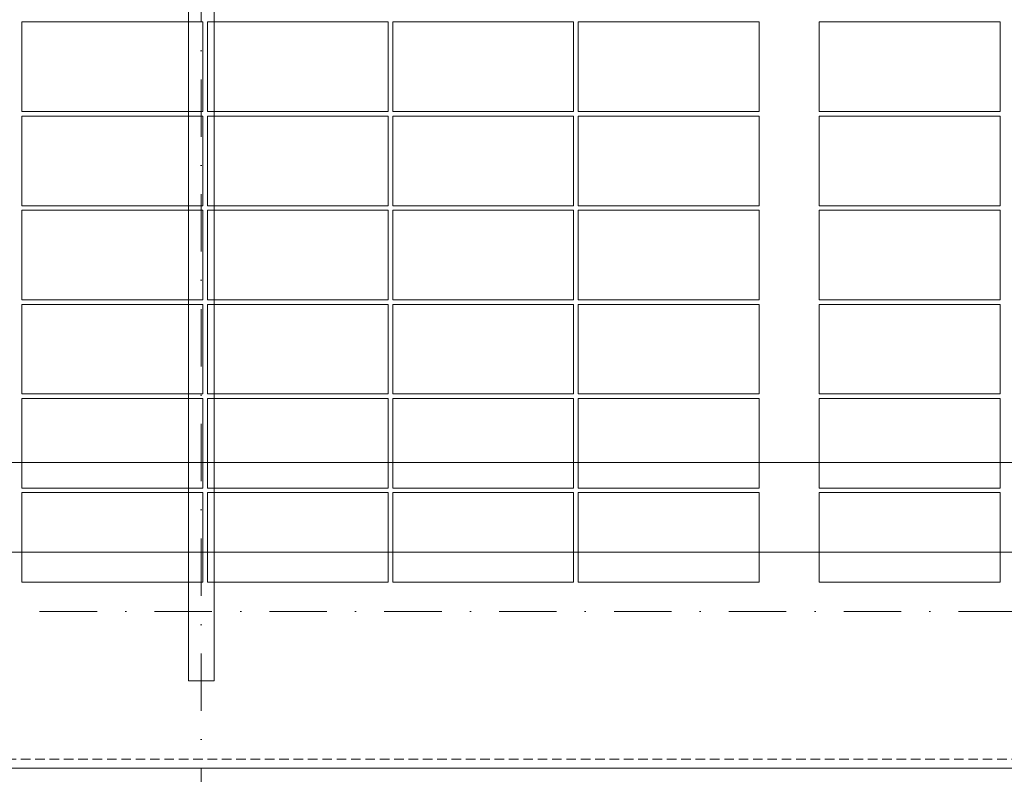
# Model space of a CAD drawing. Header units: millimetres. Extents: x -916886 to 3713765, y -2985421 to 1675785.
# Tile 567 of 656: x 364795 to 371327, y 148920 to 153930. Entities that reach past the tile are written whole.
import ezdxf

# ---------------------------------------------------------------- set-up
doc = ezdxf.new("R2010")
doc.units = ezdxf.units.MM
for name, pattern in [('CENTERX2', [101.6, 63.5, -12.7, 12.7, -12.7]), ('DASHDOT', [25.4, 12.7, -6.35, 0, -6.35]), ('DASHED', [19.05, 12.7, -6.35]), ('HIDDEN', [9.525, 6.35, -3.175])]:
    doc.linetypes.add(name, pattern=pattern)
doc.layers.get('Defpoints').update_dxf_attribs({"color": 8})
for name, color, linetype, lineweight in [('A99_FVE', 30, 'Continuous', 5), ('A99_N_kce-pod', 7, 'DASHED', 20), ('A99_N_koty-200', 5, 'Continuous', 5), ('A99_N_koty-200 @ 1', 5, 'Continuous', 5), ('A99_N_koty-200 @ 10', 5, 'Continuous', 5), ('A99_N_koty-200 @ 100', 5, 'Continuous', 5), ('A99_N_koty-200 @ 200', 5, 'Continuous', 5), ('A99_N_koty-200 @ 250 (1)', 5, 'Continuous', 5), ('A99_N_koty-200 @ 250 (2)', 5, 'Continuous', 5), ('A99_N_koty-200 @ 400', 5, 'Continuous', 5), ('A99_S_kce-pohl', 7, 'Continuous', 5), ('A99_S_osy', 1, 'CENTERX2', 5)]:
    doc.layers.add(name, color=color, linetype=linetype, lineweight=lineweight)
doc.styles.add('A99_kota', font='isocpeur.ttf', dxfattribs={"height": 2})
doc.dimstyles.new('A99_kota_200 new', dxfattribs={"dimscale": 200, "dimtxt": 2, "dimasz": 1.2, "dimexe": 0.5, "dimexo": 1.5, "dimgap": 0.5, "dimtad": 1, "dimdec": 0, "dimzin": 3, "dimdsep": 46, "dimtxsty": 'A99_kota', "dimblk": 'ARCHTICK', "dimcen": 2.5, "dimazin": 2, "dimtfac": 0.75, "dimtdec": 0, "dimtix": 1, "dimtmove": 2, "dimatfit": 0, "dimfxl": 0, "dimtolj": 1, "dimtzin": 0, "dimlwd": 5, "dimlwe": 5, "dimarcsym": 0})

# ---------------------------------------------------------------- blocks, each defined once
blk = doc.blocks.new('_ArchTick')
at = {"color": 0, "linetype": 'ByBlock', "const_width": 0.15}
blk.add_lwpolyline([(-0.5, -0.5), (0.5, 0.5)], dxfattribs=at)
blk = doc.blocks.new('*D3216')
at = {"layer": 'A99_N_koty-200', "color": 0, "linetype": 'Continuous', "lineweight": 5, "ltscale": 10, "transparency": 16777216}
for p, q in [((366000, 146925), (366000, 146475)), ((378000, 146925), (378000, 146475)), ((378000, 146525), (366000, 146525))]:
    blk.add_line(p, q, dxfattribs=at)
at = {"layer": 'Defpoints', "color": 0, "linetype": 'Continuous', "lineweight": 0, "ltscale": 10, "transparency": 16777216}
for p in [(366000, 149400), (378000, 149400), (366000, 146525)]:
    blk.add_point(p, dxfattribs=at)
at = {"layer": 'A99_N_koty-200', "color": 0, "linetype": 'Continuous', "lineweight": 5, "ltscale": 10, "transparency": 16777216, "xscale": 120, "yscale": 120, "zscale": 120, "rotation": 180}
blk.add_blockref('_ArchTick', (366000, 146525), dxfattribs=at)
at = {"layer": 'A99_N_koty-200', "color": 0, "linetype": 'Continuous', "lineweight": 5, "ltscale": 10, "transparency": 16777216, "xscale": 120, "yscale": 120, "zscale": 120}
blk.add_blockref('_ArchTick', (378000, 146525), dxfattribs=at)
at = {"layer": 'A99_N_koty-200', "color": 0, "linetype": 'Continuous', "ltscale": 10, "transparency": 16777216, "insert": (372000, 146675), "char_height": 200, "attachment_point": 5, "style": 'A99_kota'}
blk.add_mtext('\\A1;12000', dxfattribs=at)
blk = doc.blocks.new('*D3217')
at = {"layer": 'A99_N_koty-200', "color": 0, "linetype": 'Continuous', "lineweight": 5, "ltscale": 10, "transparency": 16777216}
for p, q in [((366000, 147325), (366000, 146425)), ((378000, 147325), (378000, 146425)), ((378000, 146525), (366000, 146525))]:
    blk.add_line(p, q, dxfattribs=at)
at = {"layer": 'Defpoints', "color": 0, "linetype": 'Continuous', "lineweight": 0, "ltscale": 10, "transparency": 16777216}
for p in [(366000, 149400), (378000, 149400), (366000, 146525)]:
    blk.add_point(p, dxfattribs=at)
at = {"layer": 'A99_N_koty-200', "color": 0, "linetype": 'Continuous', "lineweight": 5, "ltscale": 10, "transparency": 16777216, "xscale": 240, "yscale": 240, "zscale": 240, "rotation": 180}
blk.add_blockref('_ArchTick', (366000, 146525), dxfattribs=at)
at = {"layer": 'A99_N_koty-200', "color": 0, "linetype": 'Continuous', "lineweight": 5, "ltscale": 10, "transparency": 16777216, "xscale": 240, "yscale": 240, "zscale": 240}
blk.add_blockref('_ArchTick', (378000, 146525), dxfattribs=at)
at = {"layer": 'A99_N_koty-200', "color": 0, "linetype": 'Continuous', "ltscale": 10, "transparency": 16777216, "insert": (372000, 146825), "char_height": 400, "attachment_point": 5, "style": 'A99_kota'}
blk.add_mtext('\\A1;12000', dxfattribs=at)
blk = doc.blocks.new('*D3218')
at = {"layer": 'A99_N_koty-200', "color": 0, "linetype": 'Continuous', "lineweight": 5, "ltscale": 10, "transparency": 16777216}
for p, q in [((366000, 146529), (366000, 146524.5)), ((378000, 146525), (366000, 146525)), ((378000, 146529), (378000, 146524.5))]:
    blk.add_line(p, q, dxfattribs=at)
at = {"layer": 'Defpoints', "color": 0, "linetype": 'Continuous', "lineweight": 0, "ltscale": 10, "transparency": 16777216}
for p in [(366000, 149400), (378000, 149400), (366000, 146525)]:
    blk.add_point(p, dxfattribs=at)
at = {"layer": 'A99_N_koty-200', "color": 0, "linetype": 'Continuous', "lineweight": 5, "ltscale": 10, "transparency": 16777216, "xscale": 1.2, "yscale": 1.2, "zscale": 1.2, "rotation": 180}
blk.add_blockref('_ArchTick', (366000, 146525), dxfattribs=at)
at = {"layer": 'A99_N_koty-200', "color": 0, "linetype": 'Continuous', "lineweight": 5, "ltscale": 10, "transparency": 16777216, "xscale": 1.2, "yscale": 1.2, "zscale": 1.2}
blk.add_blockref('_ArchTick', (378000, 146525), dxfattribs=at)
at = {"layer": 'A99_N_koty-200', "color": 0, "linetype": 'Continuous', "ltscale": 10, "transparency": 16777216, "insert": (372000, 146526.5), "char_height": 2, "attachment_point": 5, "style": 'A99_kota'}
blk.add_mtext('\\A1;12000', dxfattribs=at)
blk = doc.blocks.new('*D3219')
at = {"layer": 'A99_N_koty-200', "color": 0, "linetype": 'Continuous', "lineweight": 5, "ltscale": 10, "transparency": 16777216}
for p, q in [((366000, 148125), (366000, 146325)), ((378000, 148125), (378000, 146325)), ((378000, 146525), (366000, 146525))]:
    blk.add_line(p, q, dxfattribs=at)
at = {"layer": 'Defpoints', "color": 0, "linetype": 'Continuous', "lineweight": 0, "ltscale": 10, "transparency": 16777216}
for p in [(366000, 149400), (378000, 149400), (366000, 146525)]:
    blk.add_point(p, dxfattribs=at)
at = {"layer": 'A99_N_koty-200', "color": 0, "linetype": 'Continuous', "lineweight": 5, "ltscale": 10, "transparency": 16777216, "xscale": 480, "yscale": 480, "zscale": 480, "rotation": 180}
blk.add_blockref('_ArchTick', (366000, 146525), dxfattribs=at)
at = {"layer": 'A99_N_koty-200', "color": 0, "linetype": 'Continuous', "lineweight": 5, "ltscale": 10, "transparency": 16777216, "xscale": 480, "yscale": 480, "zscale": 480}
blk.add_blockref('_ArchTick', (378000, 146525), dxfattribs=at)
at = {"layer": 'A99_N_koty-200', "color": 0, "linetype": 'Continuous', "ltscale": 10, "transparency": 16777216, "insert": (372000, 147125), "char_height": 800, "attachment_point": 5, "style": 'A99_kota'}
blk.add_mtext('\\A1;12000', dxfattribs=at)
blk = doc.blocks.new('*D3220')
at = {"layer": 'A99_N_koty-200', "color": 0, "linetype": 'Continuous', "lineweight": 5, "ltscale": 10, "transparency": 16777216}
for p, q in [((366000, 146565), (366000, 146520)), ((378000, 146525), (366000, 146525)), ((378000, 146565), (378000, 146520))]:
    blk.add_line(p, q, dxfattribs=at)
at = {"layer": 'Defpoints', "color": 0, "linetype": 'Continuous', "lineweight": 0, "ltscale": 10, "transparency": 16777216}
for p in [(366000, 149400), (378000, 149400), (366000, 146525)]:
    blk.add_point(p, dxfattribs=at)
at = {"layer": 'A99_N_koty-200', "color": 0, "linetype": 'Continuous', "lineweight": 5, "ltscale": 10, "transparency": 16777216, "xscale": 12, "yscale": 12, "zscale": 12, "rotation": 180}
blk.add_blockref('_ArchTick', (366000, 146525), dxfattribs=at)
at = {"layer": 'A99_N_koty-200', "color": 0, "linetype": 'Continuous', "lineweight": 5, "ltscale": 10, "transparency": 16777216, "xscale": 12, "yscale": 12, "zscale": 12}
blk.add_blockref('_ArchTick', (378000, 146525), dxfattribs=at)
at = {"layer": 'A99_N_koty-200', "color": 0, "linetype": 'Continuous', "ltscale": 10, "transparency": 16777216, "insert": (372000, 146540), "char_height": 20, "attachment_point": 5, "style": 'A99_kota'}
blk.add_mtext('\\A1;12000', dxfattribs=at)
blk = doc.blocks.new('*D3221')
at = {"layer": 'A99_N_koty-200', "color": 0, "linetype": 'Continuous', "lineweight": 5, "ltscale": 10, "transparency": 16777216}
for p, q in [((366000, 147525), (366000, 146400)), ((378000, 147525), (378000, 146400)), ((378000, 146525), (366000, 146525))]:
    blk.add_line(p, q, dxfattribs=at)
at = {"layer": 'Defpoints', "color": 0, "linetype": 'Continuous', "lineweight": 0, "ltscale": 10, "transparency": 16777216}
for p in [(366000, 149400), (378000, 149400), (366000, 146525)]:
    blk.add_point(p, dxfattribs=at)
at = {"layer": 'A99_N_koty-200', "color": 0, "linetype": 'Continuous', "lineweight": 5, "ltscale": 10, "transparency": 16777216, "xscale": 300, "yscale": 300, "zscale": 300, "rotation": 180}
blk.add_blockref('_ArchTick', (366000, 146525), dxfattribs=at)
at = {"layer": 'A99_N_koty-200', "color": 0, "linetype": 'Continuous', "lineweight": 5, "ltscale": 10, "transparency": 16777216, "xscale": 300, "yscale": 300, "zscale": 300}
blk.add_blockref('_ArchTick', (378000, 146525), dxfattribs=at)
at = {"layer": 'A99_N_koty-200', "color": 0, "linetype": 'Continuous', "ltscale": 10, "transparency": 16777216, "insert": (372000, 146900), "char_height": 500, "attachment_point": 5, "style": 'A99_kota'}
blk.add_mtext('\\A1;12000', dxfattribs=at)
blk = doc.blocks.new('*D3222')
at = {"layer": 'A99_N_koty-200', "color": 0, "linetype": 'Continuous', "lineweight": 5, "ltscale": 10, "transparency": 16777216}
for p, q in [((366000, 147525), (366000, 146400)), ((378000, 147525), (378000, 146400)), ((378000, 146525), (366000, 146525))]:
    blk.add_line(p, q, dxfattribs=at)
at = {"layer": 'Defpoints', "color": 0, "linetype": 'Continuous', "lineweight": 0, "ltscale": 10, "transparency": 16777216}
for p in [(366000, 149400), (378000, 149400), (366000, 146525)]:
    blk.add_point(p, dxfattribs=at)
at = {"layer": 'A99_N_koty-200', "color": 0, "linetype": 'Continuous', "lineweight": 5, "ltscale": 10, "transparency": 16777216, "xscale": 300, "yscale": 300, "zscale": 300, "rotation": 180}
blk.add_blockref('_ArchTick', (366000, 146525), dxfattribs=at)
at = {"layer": 'A99_N_koty-200', "color": 0, "linetype": 'Continuous', "lineweight": 5, "ltscale": 10, "transparency": 16777216, "xscale": 300, "yscale": 300, "zscale": 300}
blk.add_blockref('_ArchTick', (378000, 146525), dxfattribs=at)
at = {"layer": 'A99_N_koty-200', "color": 0, "linetype": 'Continuous', "ltscale": 10, "transparency": 16777216, "insert": (372000, 146900), "char_height": 500, "attachment_point": 5, "style": 'A99_kota'}
blk.add_mtext('\\A1;12000', dxfattribs=at)
blk = doc.blocks.new('*D3232')
at = {"layer": 'A99_N_koty-200', "color": 0, "linetype": 'Continuous', "lineweight": 5, "ltscale": 10, "transparency": 16777216}
for p, q in [((354000, 146925), (354000, 146475)), ((366000, 146925), (366000, 146475)), ((366000, 146525), (354000, 146525))]:
    blk.add_line(p, q, dxfattribs=at)
at = {"layer": 'Defpoints', "color": 0, "linetype": 'Continuous', "lineweight": 0, "ltscale": 10, "transparency": 16777216}
for p in [(354000, 149400), (366000, 149400), (354000, 146525)]:
    blk.add_point(p, dxfattribs=at)
at = {"layer": 'A99_N_koty-200', "color": 0, "linetype": 'Continuous', "lineweight": 5, "ltscale": 10, "transparency": 16777216, "xscale": 120, "yscale": 120, "zscale": 120, "rotation": 180}
blk.add_blockref('_ArchTick', (354000, 146525), dxfattribs=at)
at = {"layer": 'A99_N_koty-200', "color": 0, "linetype": 'Continuous', "lineweight": 5, "ltscale": 10, "transparency": 16777216, "xscale": 120, "yscale": 120, "zscale": 120}
blk.add_blockref('_ArchTick', (366000, 146525), dxfattribs=at)
at = {"layer": 'A99_N_koty-200', "color": 0, "linetype": 'Continuous', "ltscale": 10, "transparency": 16777216, "insert": (360000, 146675), "char_height": 200, "attachment_point": 5, "style": 'A99_kota'}
blk.add_mtext('\\A1;12000', dxfattribs=at)
blk = doc.blocks.new('*D3233')
at = {"layer": 'A99_N_koty-200', "color": 0, "linetype": 'Continuous', "lineweight": 5, "ltscale": 10, "transparency": 16777216}
for p, q in [((354000, 147325), (354000, 146425)), ((366000, 147325), (366000, 146425)), ((366000, 146525), (354000, 146525))]:
    blk.add_line(p, q, dxfattribs=at)
at = {"layer": 'Defpoints', "color": 0, "linetype": 'Continuous', "lineweight": 0, "ltscale": 10, "transparency": 16777216}
for p in [(354000, 149400), (366000, 149400), (354000, 146525)]:
    blk.add_point(p, dxfattribs=at)
at = {"layer": 'A99_N_koty-200', "color": 0, "linetype": 'Continuous', "lineweight": 5, "ltscale": 10, "transparency": 16777216, "xscale": 240, "yscale": 240, "zscale": 240, "rotation": 180}
blk.add_blockref('_ArchTick', (354000, 146525), dxfattribs=at)
at = {"layer": 'A99_N_koty-200', "color": 0, "linetype": 'Continuous', "lineweight": 5, "ltscale": 10, "transparency": 16777216, "xscale": 240, "yscale": 240, "zscale": 240}
blk.add_blockref('_ArchTick', (366000, 146525), dxfattribs=at)
at = {"layer": 'A99_N_koty-200', "color": 0, "linetype": 'Continuous', "ltscale": 10, "transparency": 16777216, "insert": (360000, 146825), "char_height": 400, "attachment_point": 5, "style": 'A99_kota'}
blk.add_mtext('\\A1;12000', dxfattribs=at)
blk = doc.blocks.new('*D3234')
at = {"layer": 'A99_N_koty-200', "color": 0, "linetype": 'Continuous', "lineweight": 5, "ltscale": 10, "transparency": 16777216}
for p, q in [((354000, 146529), (354000, 146524.5)), ((366000, 146525), (354000, 146525)), ((366000, 146529), (366000, 146524.5))]:
    blk.add_line(p, q, dxfattribs=at)
at = {"layer": 'Defpoints', "color": 0, "linetype": 'Continuous', "lineweight": 0, "ltscale": 10, "transparency": 16777216}
for p in [(354000, 149400), (366000, 149400), (354000, 146525)]:
    blk.add_point(p, dxfattribs=at)
at = {"layer": 'A99_N_koty-200', "color": 0, "linetype": 'Continuous', "lineweight": 5, "ltscale": 10, "transparency": 16777216, "xscale": 1.2, "yscale": 1.2, "zscale": 1.2, "rotation": 180}
blk.add_blockref('_ArchTick', (354000, 146525), dxfattribs=at)
at = {"layer": 'A99_N_koty-200', "color": 0, "linetype": 'Continuous', "lineweight": 5, "ltscale": 10, "transparency": 16777216, "xscale": 1.2, "yscale": 1.2, "zscale": 1.2}
blk.add_blockref('_ArchTick', (366000, 146525), dxfattribs=at)
at = {"layer": 'A99_N_koty-200', "color": 0, "linetype": 'Continuous', "ltscale": 10, "transparency": 16777216, "insert": (360000, 146526.5), "char_height": 2, "attachment_point": 5, "style": 'A99_kota'}
blk.add_mtext('\\A1;12000', dxfattribs=at)
blk = doc.blocks.new('*D3235')
at = {"layer": 'A99_N_koty-200', "color": 0, "linetype": 'Continuous', "lineweight": 5, "ltscale": 10, "transparency": 16777216}
for p, q in [((354000, 148125), (354000, 146325)), ((366000, 148125), (366000, 146325)), ((366000, 146525), (354000, 146525))]:
    blk.add_line(p, q, dxfattribs=at)
at = {"layer": 'Defpoints', "color": 0, "linetype": 'Continuous', "lineweight": 0, "ltscale": 10, "transparency": 16777216}
for p in [(354000, 149400), (366000, 149400), (354000, 146525)]:
    blk.add_point(p, dxfattribs=at)
at = {"layer": 'A99_N_koty-200', "color": 0, "linetype": 'Continuous', "lineweight": 5, "ltscale": 10, "transparency": 16777216, "xscale": 480, "yscale": 480, "zscale": 480, "rotation": 180}
blk.add_blockref('_ArchTick', (354000, 146525), dxfattribs=at)
at = {"layer": 'A99_N_koty-200', "color": 0, "linetype": 'Continuous', "lineweight": 5, "ltscale": 10, "transparency": 16777216, "xscale": 480, "yscale": 480, "zscale": 480}
blk.add_blockref('_ArchTick', (366000, 146525), dxfattribs=at)
at = {"layer": 'A99_N_koty-200', "color": 0, "linetype": 'Continuous', "ltscale": 10, "transparency": 16777216, "insert": (360000, 147125), "char_height": 800, "attachment_point": 5, "style": 'A99_kota'}
blk.add_mtext('\\A1;12000', dxfattribs=at)
blk = doc.blocks.new('*D3236')
at = {"layer": 'A99_N_koty-200', "color": 0, "linetype": 'Continuous', "lineweight": 5, "ltscale": 10, "transparency": 16777216}
for p, q in [((354000, 146565), (354000, 146520)), ((366000, 146525), (354000, 146525)), ((366000, 146565), (366000, 146520))]:
    blk.add_line(p, q, dxfattribs=at)
at = {"layer": 'Defpoints', "color": 0, "linetype": 'Continuous', "lineweight": 0, "ltscale": 10, "transparency": 16777216}
for p in [(354000, 149400), (366000, 149400), (354000, 146525)]:
    blk.add_point(p, dxfattribs=at)
at = {"layer": 'A99_N_koty-200', "color": 0, "linetype": 'Continuous', "lineweight": 5, "ltscale": 10, "transparency": 16777216, "xscale": 12, "yscale": 12, "zscale": 12, "rotation": 180}
blk.add_blockref('_ArchTick', (354000, 146525), dxfattribs=at)
at = {"layer": 'A99_N_koty-200', "color": 0, "linetype": 'Continuous', "lineweight": 5, "ltscale": 10, "transparency": 16777216, "xscale": 12, "yscale": 12, "zscale": 12}
blk.add_blockref('_ArchTick', (366000, 146525), dxfattribs=at)
at = {"layer": 'A99_N_koty-200', "color": 0, "linetype": 'Continuous', "ltscale": 10, "transparency": 16777216, "insert": (360000, 146540), "char_height": 20, "attachment_point": 5, "style": 'A99_kota'}
blk.add_mtext('\\A1;12000', dxfattribs=at)
blk = doc.blocks.new('*D3237')
at = {"layer": 'A99_N_koty-200', "color": 0, "linetype": 'Continuous', "lineweight": 5, "ltscale": 10, "transparency": 16777216}
for p, q in [((354000, 147525), (354000, 146400)), ((366000, 147525), (366000, 146400)), ((366000, 146525), (354000, 146525))]:
    blk.add_line(p, q, dxfattribs=at)
at = {"layer": 'Defpoints', "color": 0, "linetype": 'Continuous', "lineweight": 0, "ltscale": 10, "transparency": 16777216}
for p in [(354000, 149400), (366000, 149400), (354000, 146525)]:
    blk.add_point(p, dxfattribs=at)
at = {"layer": 'A99_N_koty-200', "color": 0, "linetype": 'Continuous', "lineweight": 5, "ltscale": 10, "transparency": 16777216, "xscale": 300, "yscale": 300, "zscale": 300, "rotation": 180}
blk.add_blockref('_ArchTick', (354000, 146525), dxfattribs=at)
at = {"layer": 'A99_N_koty-200', "color": 0, "linetype": 'Continuous', "lineweight": 5, "ltscale": 10, "transparency": 16777216, "xscale": 300, "yscale": 300, "zscale": 300}
blk.add_blockref('_ArchTick', (366000, 146525), dxfattribs=at)
at = {"layer": 'A99_N_koty-200', "color": 0, "linetype": 'Continuous', "ltscale": 10, "transparency": 16777216, "insert": (360000, 146900), "char_height": 500, "attachment_point": 5, "style": 'A99_kota'}
blk.add_mtext('\\A1;12000', dxfattribs=at)
blk = doc.blocks.new('*D3238')
at = {"layer": 'A99_N_koty-200', "color": 0, "linetype": 'Continuous', "lineweight": 5, "ltscale": 10, "transparency": 16777216}
for p, q in [((354000, 147525), (354000, 146400)), ((366000, 147525), (366000, 146400)), ((366000, 146525), (354000, 146525))]:
    blk.add_line(p, q, dxfattribs=at)
at = {"layer": 'Defpoints', "color": 0, "linetype": 'Continuous', "lineweight": 0, "ltscale": 10, "transparency": 16777216}
for p in [(354000, 149400), (366000, 149400), (354000, 146525)]:
    blk.add_point(p, dxfattribs=at)
at = {"layer": 'A99_N_koty-200', "color": 0, "linetype": 'Continuous', "lineweight": 5, "ltscale": 10, "transparency": 16777216, "xscale": 300, "yscale": 300, "zscale": 300, "rotation": 180}
blk.add_blockref('_ArchTick', (354000, 146525), dxfattribs=at)
at = {"layer": 'A99_N_koty-200', "color": 0, "linetype": 'Continuous', "lineweight": 5, "ltscale": 10, "transparency": 16777216, "xscale": 300, "yscale": 300, "zscale": 300}
blk.add_blockref('_ArchTick', (366000, 146525), dxfattribs=at)
at = {"layer": 'A99_N_koty-200', "color": 0, "linetype": 'Continuous', "ltscale": 10, "transparency": 16777216, "insert": (360000, 146900), "char_height": 500, "attachment_point": 5, "style": 'A99_kota'}
blk.add_mtext('\\A1;12000', dxfattribs=at)
blk = doc.blocks.new('*D3368')
at = {"layer": 'A99_N_koty-200', "color": 0, "linetype": 'Continuous', "lineweight": 5, "ltscale": 10, "transparency": 16777216}
for p, q in [((330000, 150190), (330000, 151090)), ((378275, 150190), (378275, 151090)), ((330000, 150990), (378275, 150990))]:
    blk.add_line(p, q, dxfattribs=at)
at = {"layer": 'Defpoints', "color": 0, "linetype": 'Continuous', "lineweight": 0, "ltscale": 10, "transparency": 16777216}
for p in [(378275, 150990), (330000, 148920), (378275, 148920)]:
    blk.add_point(p, dxfattribs=at)
at = {"layer": 'A99_N_koty-200', "color": 0, "linetype": 'Continuous', "lineweight": 5, "ltscale": 10, "transparency": 16777216, "xscale": 240, "yscale": 240, "zscale": 240, "rotation": 180}
blk.add_blockref('_ArchTick', (330000, 150990), dxfattribs=at)
at = {"layer": 'A99_N_koty-200', "color": 0, "linetype": 'Continuous', "lineweight": 5, "ltscale": 10, "transparency": 16777216, "xscale": 240, "yscale": 240, "zscale": 240}
blk.add_blockref('_ArchTick', (378275, 150990), dxfattribs=at)
at = {"layer": 'A99_N_koty-200', "color": 0, "linetype": 'Continuous', "ltscale": 10, "transparency": 16777216, "insert": (354778.8, 151330), "char_height": 400, "attachment_point": 5, "style": 'A99_kota'}
blk.add_mtext('\\A1;48275', dxfattribs=at)
blk = doc.blocks.new('*D3369')
at = {"layer": 'A99_N_koty-200', "color": 0, "linetype": 'Continuous', "lineweight": 5, "ltscale": 10, "transparency": 16777216}
for p, q in [((330000, 149995), (330000, 150445)), ((378275, 149995), (378275, 150445)), ((330000, 150395), (378275, 150395))]:
    blk.add_line(p, q, dxfattribs=at)
at = {"layer": 'Defpoints', "color": 0, "linetype": 'Continuous', "lineweight": 0, "ltscale": 10, "transparency": 16777216}
for p in [(378275, 150395), (330000, 148920), (378275, 148920)]:
    blk.add_point(p, dxfattribs=at)
at = {"layer": 'A99_N_koty-200', "color": 0, "linetype": 'Continuous', "lineweight": 5, "ltscale": 10, "transparency": 16777216, "xscale": 120, "yscale": 120, "zscale": 120, "rotation": 180}
blk.add_blockref('_ArchTick', (330000, 150395), dxfattribs=at)
at = {"layer": 'A99_N_koty-200', "color": 0, "linetype": 'Continuous', "lineweight": 5, "ltscale": 10, "transparency": 16777216, "xscale": 120, "yscale": 120, "zscale": 120}
blk.add_blockref('_ArchTick', (378275, 150395), dxfattribs=at)
at = {"layer": 'A99_N_koty-200', "color": 0, "linetype": 'Continuous', "ltscale": 10, "transparency": 16777216, "insert": (354137.5, 150545), "char_height": 200, "attachment_point": 5, "style": 'A99_kota'}
blk.add_mtext('\\A1;48275', dxfattribs=at)
blk = doc.blocks.new('*D3370')
at = {"layer": 'A99_N_koty-200', "color": 0, "linetype": 'Continuous', "lineweight": 5, "ltscale": 10, "transparency": 16777216}
for p, q in [((330000, 150391), (330000, 150395.5)), ((330000, 150395), (378275, 150395)), ((378275, 150391), (378275, 150395.5))]:
    blk.add_line(p, q, dxfattribs=at)
at = {"layer": 'Defpoints', "color": 0, "linetype": 'Continuous', "lineweight": 0, "ltscale": 10, "transparency": 16777216}
for p in [(378275, 150395), (330000, 148920), (378275, 148920)]:
    blk.add_point(p, dxfattribs=at)
at = {"layer": 'A99_N_koty-200', "color": 0, "linetype": 'Continuous', "lineweight": 5, "ltscale": 10, "transparency": 16777216, "xscale": 1.2, "yscale": 1.2, "zscale": 1.2, "rotation": 180}
blk.add_blockref('_ArchTick', (330000, 150395), dxfattribs=at)
at = {"layer": 'A99_N_koty-200', "color": 0, "linetype": 'Continuous', "lineweight": 5, "ltscale": 10, "transparency": 16777216, "xscale": 1.2, "yscale": 1.2, "zscale": 1.2}
blk.add_blockref('_ArchTick', (378275, 150395), dxfattribs=at)
at = {"layer": 'A99_N_koty-200', "color": 0, "linetype": 'Continuous', "ltscale": 10, "transparency": 16777216, "insert": (354137.5, 150396.5), "char_height": 2, "attachment_point": 5, "style": 'A99_kota'}
blk.add_mtext('\\A1;48275', dxfattribs=at)
blk = doc.blocks.new('*D3371')
at = {"layer": 'A99_N_koty-200', "color": 0, "linetype": 'Continuous', "lineweight": 5, "ltscale": 10, "transparency": 16777216}
for p, q in [((330000, 149520), (330000, 150595)), ((378275, 149520), (378275, 150595)), ((330000, 150395), (378275, 150395))]:
    blk.add_line(p, q, dxfattribs=at)
at = {"layer": 'Defpoints', "color": 0, "linetype": 'Continuous', "lineweight": 0, "ltscale": 10, "transparency": 16777216}
for p in [(378275, 150395), (330000, 148920), (378275, 148920)]:
    blk.add_point(p, dxfattribs=at)
at = {"layer": 'A99_N_koty-200', "color": 0, "linetype": 'Continuous', "lineweight": 5, "ltscale": 10, "transparency": 16777216, "xscale": 480, "yscale": 480, "zscale": 480, "rotation": 180}
blk.add_blockref('_ArchTick', (330000, 150395), dxfattribs=at)
at = {"layer": 'A99_N_koty-200', "color": 0, "linetype": 'Continuous', "lineweight": 5, "ltscale": 10, "transparency": 16777216, "xscale": 480, "yscale": 480, "zscale": 480}
blk.add_blockref('_ArchTick', (378275, 150395), dxfattribs=at)
at = {"layer": 'A99_N_koty-200', "color": 0, "linetype": 'Continuous', "ltscale": 10, "transparency": 16777216, "insert": (354137.5, 150995), "char_height": 800, "attachment_point": 5, "style": 'A99_kota'}
blk.add_mtext('\\A1;48275', dxfattribs=at)
blk = doc.blocks.new('*D3372')
at = {"layer": 'A99_N_koty-200', "color": 0, "linetype": 'Continuous', "lineweight": 5, "ltscale": 10, "transparency": 16777216}
for p, q in [((330000, 150355), (330000, 150400)), ((330000, 150395), (378275, 150395)), ((378275, 150355), (378275, 150400))]:
    blk.add_line(p, q, dxfattribs=at)
at = {"layer": 'Defpoints', "color": 0, "linetype": 'Continuous', "lineweight": 0, "ltscale": 10, "transparency": 16777216}
for p in [(378275, 150395), (330000, 148920), (378275, 148920)]:
    blk.add_point(p, dxfattribs=at)
at = {"layer": 'A99_N_koty-200', "color": 0, "linetype": 'Continuous', "lineweight": 5, "ltscale": 10, "transparency": 16777216, "xscale": 12, "yscale": 12, "zscale": 12, "rotation": 180}
blk.add_blockref('_ArchTick', (330000, 150395), dxfattribs=at)
at = {"layer": 'A99_N_koty-200', "color": 0, "linetype": 'Continuous', "lineweight": 5, "ltscale": 10, "transparency": 16777216, "xscale": 12, "yscale": 12, "zscale": 12}
blk.add_blockref('_ArchTick', (378275, 150395), dxfattribs=at)
at = {"layer": 'A99_N_koty-200', "color": 0, "linetype": 'Continuous', "ltscale": 10, "transparency": 16777216, "insert": (354137.5, 150410), "char_height": 20, "attachment_point": 5, "style": 'A99_kota'}
blk.add_mtext('\\A1;48275', dxfattribs=at)
blk = doc.blocks.new('*D3373')
at = {"layer": 'A99_N_koty-200', "color": 0, "linetype": 'Continuous', "lineweight": 5, "ltscale": 10, "transparency": 16777216}
for p, q in [((330000, 149395), (330000, 150520)), ((378275, 149395), (378275, 150520)), ((330000, 150395), (378275, 150395))]:
    blk.add_line(p, q, dxfattribs=at)
at = {"layer": 'Defpoints', "color": 0, "linetype": 'Continuous', "lineweight": 0, "ltscale": 10, "transparency": 16777216}
for p in [(378275, 150395), (330000, 148920), (378275, 148920)]:
    blk.add_point(p, dxfattribs=at)
at = {"layer": 'A99_N_koty-200', "color": 0, "linetype": 'Continuous', "lineweight": 5, "ltscale": 10, "transparency": 16777216, "xscale": 300, "yscale": 300, "zscale": 300, "rotation": 180}
blk.add_blockref('_ArchTick', (330000, 150395), dxfattribs=at)
at = {"layer": 'A99_N_koty-200', "color": 0, "linetype": 'Continuous', "lineweight": 5, "ltscale": 10, "transparency": 16777216, "xscale": 300, "yscale": 300, "zscale": 300}
blk.add_blockref('_ArchTick', (378275, 150395), dxfattribs=at)
at = {"layer": 'A99_N_koty-200', "color": 0, "linetype": 'Continuous', "ltscale": 10, "transparency": 16777216, "insert": (354137.5, 150770), "char_height": 500, "attachment_point": 5, "style": 'A99_kota'}
blk.add_mtext('\\A1;48275', dxfattribs=at)
blk = doc.blocks.new('*D3374')
at = {"layer": 'A99_N_koty-200', "color": 0, "linetype": 'Continuous', "lineweight": 5, "ltscale": 10, "transparency": 16777216}
for p, q in [((330000, 149395), (330000, 150520)), ((378275, 149395), (378275, 150520)), ((330000, 150395), (378275, 150395))]:
    blk.add_line(p, q, dxfattribs=at)
at = {"layer": 'Defpoints', "color": 0, "linetype": 'Continuous', "lineweight": 0, "ltscale": 10, "transparency": 16777216}
for p in [(378275, 150395), (330000, 148920), (378275, 148920)]:
    blk.add_point(p, dxfattribs=at)
at = {"layer": 'A99_N_koty-200', "color": 0, "linetype": 'Continuous', "lineweight": 5, "ltscale": 10, "transparency": 16777216, "xscale": 300, "yscale": 300, "zscale": 300, "rotation": 180}
blk.add_blockref('_ArchTick', (330000, 150395), dxfattribs=at)
at = {"layer": 'A99_N_koty-200', "color": 0, "linetype": 'Continuous', "lineweight": 5, "ltscale": 10, "transparency": 16777216, "xscale": 300, "yscale": 300, "zscale": 300}
blk.add_blockref('_ArchTick', (378275, 150395), dxfattribs=at)
at = {"layer": 'A99_N_koty-200', "color": 0, "linetype": 'Continuous', "ltscale": 10, "transparency": 16777216, "insert": (354137.5, 150770), "char_height": 500, "attachment_point": 5, "style": 'A99_kota'}
blk.add_mtext('\\A1;48275', dxfattribs=at)
blk = doc.blocks.new('*U4776')
at = {"layer": 'A99_N_koty-200 @ 1', "linetype": 'Continuous', "ltscale": 10}
dim = blk.add_linear_dim(base=(366000, 146525), p1=(378000, 149400), p2=(366000, 149400), angle=180, dimstyle='A99_kota_200 new', override={"dimscale": 1, "dimtix": 1, "dimtofl": 1, "dimtmove": 1, "dimatfit": 1}, dxfattribs=at)
dim.commit()
dim.dimension.update_dxf_attribs({"geometry": '*D3218', "text_midpoint": (372000, 146526.5)})
at = {"layer": 'A99_N_koty-200 @ 10', "linetype": 'Continuous', "ltscale": 10}
dim = blk.add_linear_dim(base=(366000, 146525), p1=(378000, 149400), p2=(366000, 149400), angle=180, dimstyle='A99_kota_200 new', override={"dimscale": 10, "dimtix": 1, "dimtofl": 1, "dimtmove": 1, "dimatfit": 1}, dxfattribs=at)
dim.commit()
dim.dimension.update_dxf_attribs({"geometry": '*D3220', "text_midpoint": (372000, 146540)})
at = {"layer": 'A99_N_koty-200 @ 100', "linetype": 'Continuous', "ltscale": 10}
dim = blk.add_linear_dim(base=(366000, 146525), p1=(378000, 149400), p2=(366000, 149400), angle=180, dimstyle='A99_kota_200 new', override={"dimscale": 100, "dimtix": 1, "dimtofl": 1, "dimtmove": 1, "dimatfit": 1}, dxfattribs=at)
dim.commit()
dim.dimension.update_dxf_attribs({"geometry": '*D3216', "text_midpoint": (372000, 146675)})
at = {"layer": 'A99_N_koty-200 @ 200', "linetype": 'Continuous', "ltscale": 10}
dim = blk.add_linear_dim(base=(366000, 146525), p1=(378000, 149400), p2=(366000, 149400), angle=180, dimstyle='A99_kota_200 new', override={"dimscale": 200, "dimtix": 1, "dimtofl": 1, "dimtmove": 1, "dimatfit": 1}, dxfattribs=at)
dim.commit()
dim.dimension.update_dxf_attribs({"geometry": '*D3217', "text_midpoint": (372000, 146825)})
at = {"layer": 'A99_N_koty-200 @ 250 (1)', "linetype": 'Continuous', "ltscale": 10}
dim = blk.add_linear_dim(base=(366000, 146525), p1=(378000, 149400), p2=(366000, 149400), angle=180, dimstyle='A99_kota_200 new', override={"dimscale": 250, "dimtix": 1, "dimtofl": 1, "dimtmove": 1, "dimatfit": 1}, dxfattribs=at)
dim.commit()
dim.dimension.update_dxf_attribs({"geometry": '*D3222', "text_midpoint": (372000, 146900)})
at = {"layer": 'A99_N_koty-200 @ 250 (2)', "linetype": 'Continuous', "ltscale": 10}
dim = blk.add_linear_dim(base=(366000, 146525), p1=(378000, 149400), p2=(366000, 149400), angle=180, dimstyle='A99_kota_200 new', override={"dimscale": 250, "dimtix": 1, "dimtofl": 1, "dimtmove": 1, "dimatfit": 1}, dxfattribs=at)
dim.commit()
dim.dimension.update_dxf_attribs({"geometry": '*D3221', "text_midpoint": (372000, 146900)})
at = {"layer": 'A99_N_koty-200 @ 400', "linetype": 'Continuous', "ltscale": 10}
dim = blk.add_linear_dim(base=(366000, 146525), p1=(378000, 149400), p2=(366000, 149400), angle=180, dimstyle='A99_kota_200 new', override={"dimscale": 400, "dimtix": 1, "dimtofl": 1, "dimtmove": 1, "dimatfit": 1}, dxfattribs=at)
dim.commit()
dim.dimension.update_dxf_attribs({"geometry": '*D3219', "text_midpoint": (372000, 147125)})
blk = doc.blocks.new('*U4778')
at = {"layer": 'A99_N_koty-200 @ 1', "linetype": 'Continuous', "ltscale": 10}
dim = blk.add_linear_dim(base=(354000, 146525), p1=(366000, 149400), p2=(354000, 149400), angle=180, dimstyle='A99_kota_200 new', override={"dimscale": 1, "dimtix": 1, "dimtofl": 1, "dimtmove": 1, "dimatfit": 1}, dxfattribs=at)
dim.commit()
dim.dimension.update_dxf_attribs({"geometry": '*D3234', "text_midpoint": (360000, 146526.5)})
at = {"layer": 'A99_N_koty-200 @ 10', "linetype": 'Continuous', "ltscale": 10}
dim = blk.add_linear_dim(base=(354000, 146525), p1=(366000, 149400), p2=(354000, 149400), angle=180, dimstyle='A99_kota_200 new', override={"dimscale": 10, "dimtix": 1, "dimtofl": 1, "dimtmove": 1, "dimatfit": 1}, dxfattribs=at)
dim.commit()
dim.dimension.update_dxf_attribs({"geometry": '*D3236', "text_midpoint": (360000, 146540)})
at = {"layer": 'A99_N_koty-200 @ 100', "linetype": 'Continuous', "ltscale": 10}
dim = blk.add_linear_dim(base=(354000, 146525), p1=(366000, 149400), p2=(354000, 149400), angle=180, dimstyle='A99_kota_200 new', override={"dimscale": 100, "dimtix": 1, "dimtofl": 1, "dimtmove": 1, "dimatfit": 1}, dxfattribs=at)
dim.commit()
dim.dimension.update_dxf_attribs({"geometry": '*D3232', "text_midpoint": (360000, 146675)})
at = {"layer": 'A99_N_koty-200 @ 200', "linetype": 'Continuous', "ltscale": 10}
dim = blk.add_linear_dim(base=(354000, 146525), p1=(366000, 149400), p2=(354000, 149400), angle=180, dimstyle='A99_kota_200 new', override={"dimscale": 200, "dimtix": 1, "dimtofl": 1, "dimtmove": 1, "dimatfit": 1}, dxfattribs=at)
dim.commit()
dim.dimension.update_dxf_attribs({"geometry": '*D3233', "text_midpoint": (360000, 146825)})
at = {"layer": 'A99_N_koty-200 @ 250 (1)', "linetype": 'Continuous', "ltscale": 10}
dim = blk.add_linear_dim(base=(354000, 146525), p1=(366000, 149400), p2=(354000, 149400), angle=180, dimstyle='A99_kota_200 new', override={"dimscale": 250, "dimtix": 1, "dimtofl": 1, "dimtmove": 1, "dimatfit": 1}, dxfattribs=at)
dim.commit()
dim.dimension.update_dxf_attribs({"geometry": '*D3238', "text_midpoint": (360000, 146900)})
at = {"layer": 'A99_N_koty-200 @ 250 (2)', "linetype": 'Continuous', "ltscale": 10}
dim = blk.add_linear_dim(base=(354000, 146525), p1=(366000, 149400), p2=(354000, 149400), angle=180, dimstyle='A99_kota_200 new', override={"dimscale": 250, "dimtix": 1, "dimtofl": 1, "dimtmove": 1, "dimatfit": 1}, dxfattribs=at)
dim.commit()
dim.dimension.update_dxf_attribs({"geometry": '*D3237', "text_midpoint": (360000, 146900)})
at = {"layer": 'A99_N_koty-200 @ 400', "linetype": 'Continuous', "ltscale": 10}
dim = blk.add_linear_dim(base=(354000, 146525), p1=(366000, 149400), p2=(354000, 149400), angle=180, dimstyle='A99_kota_200 new', override={"dimscale": 400, "dimtix": 1, "dimtofl": 1, "dimtmove": 1, "dimatfit": 1}, dxfattribs=at)
dim.commit()
dim.dimension.update_dxf_attribs({"geometry": '*D3235', "text_midpoint": (360000, 147125)})
blk = doc.blocks.new('*U4810')
at = {"layer": 'A99_N_koty-200 @ 1', "linetype": 'Continuous', "ltscale": 10}
dim = blk.add_linear_dim(base=(378275, 150395), p1=(330000, 148920), p2=(378275, 148920), dimstyle='A99_kota_200 new', override={"dimscale": 1, "dimtix": 1, "dimtofl": 1, "dimtmove": 2, "dimatfit": 3}, dxfattribs=at)
dim.commit()
dim.dimension.update_dxf_attribs({"geometry": '*D3370', "text_midpoint": (354137.5, 150396.5)})
at = {"layer": 'A99_N_koty-200 @ 10', "linetype": 'Continuous', "ltscale": 10}
dim = blk.add_linear_dim(base=(378275, 150395), p1=(330000, 148920), p2=(378275, 148920), dimstyle='A99_kota_200 new', override={"dimscale": 10, "dimtix": 1, "dimtofl": 1, "dimtmove": 2, "dimatfit": 3}, dxfattribs=at)
dim.commit()
dim.dimension.update_dxf_attribs({"geometry": '*D3372', "text_midpoint": (354137.5, 150410)})
at = {"layer": 'A99_N_koty-200 @ 100', "linetype": 'Continuous', "ltscale": 10}
dim = blk.add_linear_dim(base=(378275, 150395), p1=(330000, 148920), p2=(378275, 148920), dimstyle='A99_kota_200 new', override={"dimscale": 100, "dimtix": 1, "dimtofl": 1, "dimtmove": 2, "dimatfit": 3}, dxfattribs=at)
dim.commit()
dim.dimension.update_dxf_attribs({"geometry": '*D3369', "text_midpoint": (354137.5, 150545)})
at = {"layer": 'A99_N_koty-200 @ 200', "linetype": 'Continuous', "ltscale": 10}
dim = blk.add_linear_dim(base=(378275, 150990), p1=(330000, 148920), p2=(378275, 148920), dimstyle='A99_kota_200 new', override={"dimscale": 200, "dimtix": 1, "dimtofl": 1, "dimtmove": 2, "dimatfit": 3}, dxfattribs=at)
dim.commit()
dim.dimension.update_dxf_attribs({"geometry": '*D3368', "text_midpoint": (354778.8, 151330), "dimtype": 128})
at = {"layer": 'A99_N_koty-200 @ 250 (1)', "linetype": 'Continuous', "ltscale": 10}
dim = blk.add_linear_dim(base=(378275, 150395), p1=(330000, 148920), p2=(378275, 148920), dimstyle='A99_kota_200 new', override={"dimscale": 250, "dimtix": 1, "dimtofl": 1, "dimtmove": 2, "dimatfit": 3}, dxfattribs=at)
dim.commit()
dim.dimension.update_dxf_attribs({"geometry": '*D3374', "text_midpoint": (354137.5, 150770)})
at = {"layer": 'A99_N_koty-200 @ 250 (2)', "linetype": 'Continuous', "ltscale": 10}
dim = blk.add_linear_dim(base=(378275, 150395), p1=(330000, 148920), p2=(378275, 148920), dimstyle='A99_kota_200 new', override={"dimscale": 250, "dimtix": 1, "dimtofl": 1, "dimtmove": 2, "dimatfit": 3}, dxfattribs=at)
dim.commit()
dim.dimension.update_dxf_attribs({"geometry": '*D3373', "text_midpoint": (354137.5, 150770)})
at = {"layer": 'A99_N_koty-200 @ 400', "linetype": 'Continuous', "ltscale": 10}
dim = blk.add_linear_dim(base=(378275, 150395), p1=(330000, 148920), p2=(378275, 148920), dimstyle='A99_kota_200 new', override={"dimscale": 400, "dimtix": 1, "dimtofl": 1, "dimtmove": 2, "dimatfit": 3}, dxfattribs=at)
dim.commit()
dim.dimension.update_dxf_attribs({"geometry": '*D3371', "text_midpoint": (354137.5, 150995)})

msp = doc.modelspace()

# ---------------------------------------------------------------- linework, layer by layer
at = {"layer": 'A99_FVE', "linetype": 'Continuous', "lineweight": 15, "ltscale": 2}
msp.add_lwpolyline([(365915, 155305), (366085, 155305), (366085, 149540), (365915, 149540)], close=True, dxfattribs=at)
at = {"layer": 'A99_FVE', "lineweight": 5, "ltscale": 2}
for points in [[(366010, 153320), (366010, 153915), (364810, 153915), (364810, 153320)], [(367240, 153320), (367240, 153915), (366040, 153915), (366040, 153320)], [(368470, 153320), (368470, 153915), (367270, 153915), (367270, 153320)], [(369700, 153320), (369700, 153915), (368500, 153915), (368500, 153320)], [(370100, 153320), (370100, 153915), (371300, 153915), (371300, 153320)], [(366010, 152695), (366010, 153290), (364810, 153290), (364810, 152695)], [(367240, 152695), (367240, 153290), (366040, 153290), (366040, 152695)], [(368470, 152695), (368470, 153290), (367270, 153290), (367270, 152695)], [(369700, 152695), (369700, 153290), (368500, 153290), (368500, 152695)], [(370100, 152695), (370100, 153290), (371300, 153290), (371300, 152695)], [(366010, 152070), (366010, 152665), (364810, 152665), (364810, 152070)], [(367240, 152070), (367240, 152665), (366040, 152665), (366040, 152070)], [(368470, 152070), (368470, 152665), (367270, 152665), (367270, 152070)], [(369700, 152070), (369700, 152665), (368500, 152665), (368500, 152070)], [(370100, 152070), (370100, 152665), (371300, 152665), (371300, 152070)], [(366010, 151445), (366010, 152040), (364810, 152040), (364810, 151445)], [(367240, 151445), (367240, 152040), (366040, 152040), (366040, 151445)], [(368470, 151445), (368470, 152040), (367270, 152040), (367270, 151445)], [(369700, 151445), (369700, 152040), (368500, 152040), (368500, 151445)], [(370100, 151445), (370100, 152040), (371300, 152040), (371300, 151445)], [(366010, 150820), (366010, 151415), (364810, 151415), (364810, 150820)], [(367240, 150820), (367240, 151415), (366040, 151415), (366040, 150820)], [(368470, 150820), (368470, 151415), (367270, 151415), (367270, 150820)], [(369700, 150820), (369700, 151415), (368500, 151415), (368500, 150820)], [(370100, 150820), (370100, 151415), (371300, 151415), (371300, 150820)], [(366010, 150195), (366010, 150790), (364810, 150790), (364810, 150195)], [(367240, 150195), (367240, 150790), (366040, 150790), (366040, 150195)], [(368470, 150195), (368470, 150790), (367270, 150790), (367270, 150195)], [(369700, 150195), (369700, 150790), (368500, 150790), (368500, 150195)], [(370100, 150195), (370100, 150790), (371300, 150790), (371300, 150195)]]:
    msp.add_lwpolyline(points, close=True, dxfattribs=at)
at = {"layer": 'A99_N_kce-pod', "linetype": 'HIDDEN', "lineweight": 5, "ltscale": 10}
msp.add_lwpolyline([(438875.5, 149020), (299400, 149020)], dxfattribs=at)
at = {"layer": 'A99_S_kce-pohl', "linetype": 'Continuous', "ltscale": 25}
msp.add_lwpolyline([(307330, 174440), (299400, 174440), (299400, 148960), (438875.5, 148960), (438875.5, 176350)], dxfattribs=at)
at = {"layer": 'A99_S_osy', "linetype": 'DASHDOT', "lineweight": 5, "ltscale": 30}
for points in [[(366000, 264800), (366000, 146890)], [(452950, 150000), (297355, 150000)]]:
    msp.add_lwpolyline(points, dxfattribs=at)

# ---------------------------------------------------------------- block references
at = {"layer": 'A99_N_koty-200', "color": 4, "linetype": 'Continuous', "lineweight": 0}
for name in ['*U4810', '*U4778', '*U4776']:
    msp.add_blockref(name, (0, 0), dxfattribs=at)

doc.saveas('drawing.dxf')
